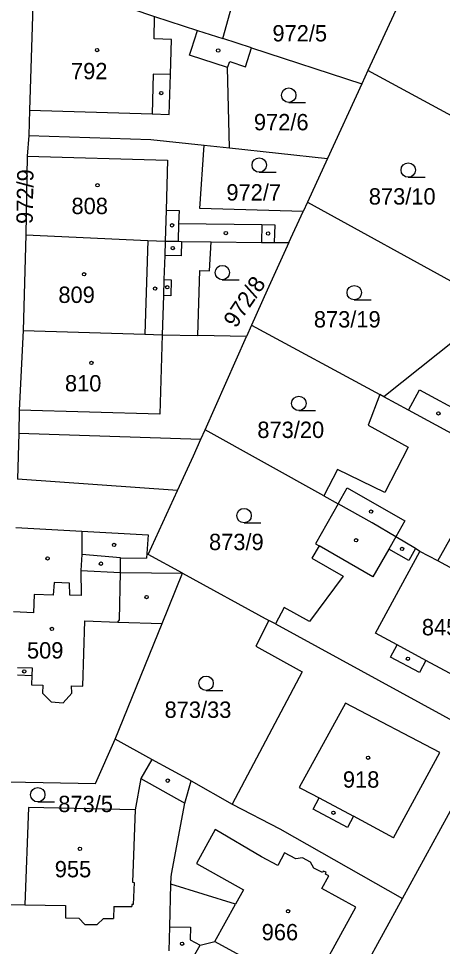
# Model space of a CAD drawing. Extents: x -679220 to -673243, y -1075091 to -1066557.
# Drawn here: x -676560.1 to -676516, y -1070914.2 to -1070817.8 of the extents above; entities that cross this region are included whole.
import ezdxf

# ---------------------------------------------------------------- set-up
doc = ezdxf.new("R2010")
doc.units = 0
for name, color, linetype in [('Hranice parcel', 7, 'Continuous'), ('Parcelní čísla', 7, 'Continuous'), ('Vnitřní kresba', 7, 'Continuous'), ('Značky budov', 7, 'Continuous'), ('Značky kultur', 7, 'Continuous')]:
    doc.layers.add(name, color=color, linetype=linetype)

msp = doc.modelspace()

# ---------------------------------------------------------------- linework, layer by layer
at = {"layer": 'Hranice parcel'}
for p, q in [((-676520.66, -1070816.43), (-676523.76, -1070823.17)), ((-676535.86, -1070820.82), (-676538.87, -1070819.84)), ((-676535.86, -1070820.82), (-676524.4, -1070824.56)), ((-676523.76, -1070823.17), (-676524.4, -1070824.56)), ((-676509.23, -1070831.06), (-676523.76, -1070823.17)), ((-676524.4, -1070824.56), (-676527.96, -1070832.3)), ((-676540.8, -1070830.93), (-676538.15, -1070831.21)), ((-676538.15, -1070831.21), (-676527.96, -1070832.3)), ((-676527.96, -1070832.3), (-676530.05, -1070836.86)), ((-676530.05, -1070836.86), (-676530.5, -1070837.83)), ((-676530.05, -1070836.86), (-676512.7, -1070846.39)), ((-676531.98, -1070841.06), (-676530.5, -1070837.83)), ((-676559.36, -1070840.25), (-676559.64, -1070850.18)), ((-676535.87, -1070849.64), (-676536.4, -1070850.82)), ((-676535.87, -1070849.64), (-676522.51, -1070856.86)), ((-676536.4, -1070850.82), (-676541.47, -1070850.71)), ((-676540.71, -1070860.51), (-676536.4, -1070850.82)), ((-676522.11, -1070857.08), (-676522.51, -1070856.86)), ((-676528.35, -1070867.39), (-676540.71, -1070860.51)), ((-676543.58, -1070866.84), (-676560.25, -1070865.66)), ((-676528.35, -1070867.39), (-676526.86, -1070868.22)), ((-676543.07, -1070875.41), (-676534.07, -1070880.33)), ((-676533.39, -1070880.7), (-676534.07, -1070880.33)), ((-676533.39, -1070880.7), (-676511.19, -1070892.84)), ((-676546.24, -1070894.79), (-676550.08, -1070892.7)), ((-676520.16, -1070909.24), (-676511.19, -1070892.84)), ((-676542.15, -1070897.01), (-676546.24, -1070894.79)), ((-676542.15, -1070897.01), (-676537.89, -1070899.44)), ((-676539.66, -1070902.07), (-676541.61, -1070905.6)), ((-676528.33, -1070924.13), (-676520.16, -1070909.24))]:
    msp.add_line(p, q, dxfattribs=at)
for points in [[(-676538.87, -1070819.84), (-676536.56, -1070811.58), (-676535.65, -1070812.02), (-676534.78, -1070810.26), (-676534.58, -1070809.86)], [(-676558.63, -1070816.42), (-676558.98, -1070827.27), (-676559.06, -1070829.92)], [(-676558.63, -1070816.42), (-676548.33, -1070816.75), (-676545.96, -1070817.53), (-676541.49, -1070818.99), (-676538.87, -1070819.84)], [(-676538.15, -1070831.21), (-676538.38, -1070822.84), (-676538.13, -1070822.24), (-676536.5, -1070822.77), (-676535.86, -1070820.82)], [(-676559.06, -1070829.92), (-676559.22, -1070832.08), (-676559.36, -1070840.25)], [(-676559.06, -1070829.92), (-676546.37, -1070830.33), (-676540.8, -1070830.93)], [(-676530.5, -1070837.83), (-676541.24, -1070837.5), (-676540.8, -1070830.93)], [(-676559.36, -1070840.25), (-676546.67, -1070840.82), (-676544.87, -1070840.91), (-676543.52, -1070840.92), (-676543.17, -1070840.93), (-676540.07, -1070840.96)], [(-676541.47, -1070850.71), (-676541.26, -1070843.97), (-676540.26, -1070844), (-676540.07, -1070840.96)], [(-676540.07, -1070840.96), (-676534.83, -1070841.03), (-676533.52, -1070841.04), (-676531.98, -1070841.06)], [(-676531.98, -1070841.06), (-676534.25, -1070846), (-676535.87, -1070849.64)], [(-676506.76, -1070849.65), (-676509.06, -1070853.33), (-676510.33, -1070853.77), (-676514.61, -1070851.13), (-676522.11, -1070857.08)], [(-676559.64, -1070850.18), (-676560.07, -1070858.48), (-676560.11, -1070860.87), (-676560.25, -1070865.66)], [(-676559.64, -1070850.18), (-676546.97, -1070850.59), (-676545.17, -1070850.65), (-676541.47, -1070850.71)], [(-676522.51, -1070856.86), (-676523.72, -1070860.02), (-676519.56, -1070862.32), (-676522.01, -1070867.04), (-676526.91, -1070864.65), (-676528.35, -1070867.39)], [(-676502.19, -1070868.13), (-676509.34, -1070864.06), (-676510.5, -1070863.4), (-676513.81, -1070861.56), (-676514.61, -1070861.13), (-676519.52, -1070858.48), (-676522.11, -1070857.08)], [(-676543.58, -1070866.84), (-676541.92, -1070863.23), (-676541.15, -1070861.5), (-676540.71, -1070860.51)], [(-676543.07, -1070875.41), (-676546.62, -1070873.47), (-676543.58, -1070866.84)], [(-676526.86, -1070868.22), (-676529.23, -1070872.36), (-676528.84, -1070872.58), (-676529.59, -1070873.88), (-676526.34, -1070875.75), (-676529.83, -1070880.45), (-676532.46, -1070879.01), (-676533.39, -1070880.7)], [(-676508.01, -1070878.72), (-676516.49, -1070874.16), (-676518.36, -1070873.16), (-676518.79, -1070872.85), (-676520.86, -1070871.66), (-676523.32, -1070870.19), (-676526.86, -1070868.22)], [(-676550.08, -1070892.7), (-676545.19, -1070880.65), (-676543.07, -1070875.41)], [(-676534.07, -1070880.33), (-676535.43, -1070883.03), (-676530.62, -1070885.69), (-676537.89, -1070899.44)], [(-676561.2, -1070897.13), (-676552.11, -1070897.29), (-676550.08, -1070892.7)], [(-676546.24, -1070894.79), (-676547.38, -1070896.78), (-676548, -1070900.05), (-676559.09, -1070899.79), (-676559.47, -1070909.91), (-676561.58, -1070909.93)], [(-676544.27, -1070907.77), (-676544.25, -1070907.02), (-676544.21, -1070906.72), (-676542.82, -1070899.33), (-676542.15, -1070897.01)], [(-676537.89, -1070899.44), (-676532.94, -1070902), (-676520.16, -1070909.24)], [(-676542.29, -1070915.96), (-676541.21, -1070914.11), (-676539.68, -1070913.73), (-676529.9, -1070919.06), (-676525, -1070910.17), (-676528.56, -1070908.21), (-676527.84, -1070906.89), (-676528.19, -1070906.71), (-676528.1, -1070906.53), (-676528.42, -1070906.42), (-676528.49, -1070906.56), (-676529.38, -1070906.1), (-676529.72, -1070905.46), (-676530.57, -1070905.03), (-676531.25, -1070905.13), (-676532.44, -1070904.5), (-676533.15, -1070905.83), (-676534.83, -1070904.93), (-676539.66, -1070902.07)], [(-676541.61, -1070905.6), (-676536.72, -1070908.36), (-676537.54, -1070909.84), (-676544.27, -1070907.77)], [(-676544.43, -1070914.71), (-676544.37, -1070912.19), (-676544.27, -1070907.77)]]:
    msp.add_lwpolyline(points, dxfattribs=at)
at = {"layer": 'Vnitřní kresba'}
for p, q in [((-676546.02, -1070819.88), (-676545.96, -1070817.53)), ((-676542.12, -1070820.94), (-676541.49, -1070818.99)), ((-676544.22, -1070819.93), (-676546.02, -1070819.88)), ((-676544.32, -1070823.58), (-676544.22, -1070819.93)), ((-676542.33, -1070821.55), (-676542.12, -1070820.94)), ((-676538.38, -1070822.84), (-676542.33, -1070821.55)), ((-676546.12, -1070823.53), (-676546.23, -1070827.68)), ((-676544.32, -1070823.58), (-676546.12, -1070823.53)), ((-676544.44, -1070827.74), (-676544.32, -1070823.58)), ((-676558.98, -1070827.27), (-676546.23, -1070827.68)), ((-676546.23, -1070827.68), (-676544.44, -1070827.74)), ((-676559.22, -1070832.08), (-676544.61, -1070832.49)), ((-676544.61, -1070832.49), (-676544.77, -1070837.69)), ((-676544.77, -1070837.69), (-676544.87, -1070840.91)), ((-676544.77, -1070837.69), (-676543.42, -1070837.73)), ((-676543.42, -1070837.73), (-676543.46, -1070839.08)), ((-676543.46, -1070839.08), (-676543.52, -1070840.92)), ((-676543.46, -1070839.08), (-676534.81, -1070839.18)), ((-676534.81, -1070839.18), (-676534.83, -1070841.03)), ((-676534.81, -1070839.18), (-676533.46, -1070839.2)), ((-676533.46, -1070839.2), (-676533.52, -1070841.04)), ((-676546.67, -1070840.82), (-676546.97, -1070850.59)), ((-676544.87, -1070840.91), (-676544.91, -1070842.4)), ((-676543.17, -1070840.93), (-676543.21, -1070842.42)), ((-676544.91, -1070842.4), (-676544.99, -1070844.9)), ((-676543.21, -1070842.42), (-676544.91, -1070842.4)), ((-676544.99, -1070844.9), (-676545.04, -1070846.55)), ((-676544.99, -1070844.9), (-676544.24, -1070844.93)), ((-676544.24, -1070844.93), (-676544.29, -1070846.58)), ((-676545.04, -1070846.55), (-676545.17, -1070850.65)), ((-676544.29, -1070846.58), (-676545.04, -1070846.55)), ((-676545.17, -1070850.65), (-676545.43, -1070858.89)), ((-676519.52, -1070858.48), (-676518.38, -1070856.37)), ((-676518.38, -1070856.37), (-676513.47, -1070859.02)), ((-676545.43, -1070858.89), (-676560.07, -1070858.48)), ((-676560.11, -1070860.87), (-676541.15, -1070861.5)), ((-676526.86, -1070868.22), (-676525.91, -1070866.56)), ((-676525.91, -1070866.56), (-676519.9, -1070870)), ((-676516.49, -1070874.16), (-676512.91, -1070867.73)), ((-676519.9, -1070870), (-676520.86, -1070871.66)), ((-676560.4, -1070870.68), (-676553.52, -1070871.07)), ((-676553.52, -1070871.07), (-676553.55, -1070873.49)), ((-676553.52, -1070871.07), (-676546.63, -1070871.45)), ((-676546.63, -1070871.45), (-676546.8, -1070873.85)), ((-676520.86, -1070871.66), (-676521.59, -1070872.92)), ((-676523.24, -1070875.8), (-676528.84, -1070872.58)), ((-676521.59, -1070872.92), (-676523.24, -1070875.8)), ((-676522.97, -1070881.67), (-676518.36, -1070873.16)), ((-676519.51, -1070874.11), (-676521.59, -1070872.92)), ((-676518.79, -1070872.85), (-676519.51, -1070874.11)), ((-676553.55, -1070873.49), (-676553.64, -1070875.14)), ((-676549.52, -1070873.84), (-676553.55, -1070873.49)), ((-676549.52, -1070875.36), (-676549.52, -1070873.84)), ((-676549.52, -1070873.84), (-676546.8, -1070873.85)), ((-676553.64, -1070875.14), (-676549.52, -1070875.36)), ((-676553.64, -1070875.14), (-676553.6, -1070877.74)), ((-676549.6, -1070880.27), (-676549.52, -1070875.36)), ((-676549.52, -1070875.36), (-676543.07, -1070875.41)), ((-676556.42, -1070876.41), (-676556.52, -1070877.72)), ((-676554.82, -1070876.46), (-676556.42, -1070876.41)), ((-676554.79, -1070877.73), (-676554.82, -1070876.46)), ((-676558.49, -1070877.64), (-676558.56, -1070879.54)), ((-676556.52, -1070877.72), (-676558.49, -1070877.64)), ((-676553.6, -1070877.74), (-676554.79, -1070877.73)), ((-676558.56, -1070879.54), (-676560.66, -1070879.44)), ((-676553.44, -1070887.17), (-676553.24, -1070880.37)), ((-676553.24, -1070880.37), (-676549.78, -1070880.52)), ((-676549.78, -1070880.52), (-676549.6, -1070880.27)), ((-676549.78, -1070880.52), (-676545.19, -1070880.65)), ((-676520.72, -1070882.88), (-676522.97, -1070881.67)), ((-676521.41, -1070884.15), (-676520.72, -1070882.88)), ((-676517.72, -1070884.49), (-676520.72, -1070882.88)), ((-676518.4, -1070885.77), (-676521.41, -1070884.15)), ((-676517.72, -1070884.49), (-676518.4, -1070885.77)), ((-676512.6, -1070887.25), (-676517.72, -1070884.49)), ((-676560.22, -1070885.24), (-676558.71, -1070885.28)), ((-676558.71, -1070885.28), (-676558.73, -1070886.05)), ((-676560.24, -1070886.01), (-676558.73, -1070886.05)), ((-676558.73, -1070886.05), (-676558.76, -1070887.04)), ((-676558.76, -1070887.04), (-676557.61, -1070887.07)), ((-676557.61, -1070887.07), (-676557.64, -1070887.91)), ((-676554.63, -1070887.14), (-676553.44, -1070887.17)), ((-676554.58, -1070887.9), (-676554.63, -1070887.14)), ((-676557.64, -1070887.91), (-676556.74, -1070888.82)), ((-676555.47, -1070888.91), (-676554.58, -1070887.9)), ((-676556.74, -1070888.82), (-676555.47, -1070888.91)), ((-676526.08, -1070888.94), (-676530.91, -1070897.72)), ((-676516.28, -1070894.07), (-676526.08, -1070888.94)), ((-676521.09, -1070902.95), (-676516.28, -1070894.07)), ((-676547.38, -1070896.78), (-676542.82, -1070899.33)), ((-676530.91, -1070897.72), (-676530.65, -1070897.86)), ((-676530.65, -1070897.86), (-676528.84, -1070898.8)), ((-676529.45, -1070899.95), (-676528.84, -1070898.8)), ((-676528.84, -1070898.8), (-676525.26, -1070900.69)), ((-676548, -1070900.05), (-676548.25, -1070907.57)), ((-676525.88, -1070901.87), (-676529.45, -1070899.95)), ((-676525.26, -1070900.69), (-676525.88, -1070901.87)), ((-676521.09, -1070902.95), (-676525.26, -1070900.69)), ((-676548.25, -1070907.57), (-676548.1, -1070907.58)), ((-676548.1, -1070907.58), (-676548.18, -1070909.88)), ((-676539.68, -1070913.73), (-676537.54, -1070909.84)), ((-676559.47, -1070909.91), (-676555.22, -1070909.98)), ((-676555.22, -1070909.98), (-676555.24, -1070911.27)), ((-676550.21, -1070910.07), (-676550.24, -1070911.33)), ((-676550.21, -1070910.07), (-676548.33, -1070910.1)), ((-676548.33, -1070909.87), (-676548.33, -1070910.1)), ((-676548.18, -1070909.88), (-676548.33, -1070909.87)), ((-676555.24, -1070911.27), (-676553.84, -1070911.29)), ((-676553.84, -1070911.29), (-676553.21, -1070911.95)), ((-676551.95, -1070911.94), (-676551.27, -1070911.32)), ((-676551.27, -1070911.32), (-676550.24, -1070911.33)), ((-676553.21, -1070911.95), (-676551.95, -1070911.94)), ((-676544.37, -1070912.19), (-676542.21, -1070912.24)), ((-676542.21, -1070912.24), (-676542.25, -1070913.54)), ((-676542.25, -1070913.54), (-676541.21, -1070914.11))]:
    msp.add_line(p, q, dxfattribs=at)
at = {"layer": 'Značky budov'}
for centre in [(-676551.957, -1070821.039), (-676539.347, -1070821.079), (-676545.267, -1070825.509), (-676551.907, -1070835.089), (-676544.147, -1070839.259), (-676538.547, -1070840.059), (-676534.147, -1070840.109), (-676544.077, -1070841.619), (-676553.307, -1070844.349), (-676545.917, -1070845.839), (-676544.647, -1070845.699), (-676552.537, -1070853.559), (-676516.417, -1070858.819), (-676523.427, -1070869.019), (-676524.997, -1070871.999), (-676550.187, -1070872.489), (-676520.197, -1070872.899), (-676557.097, -1070873.889), (-676551.547, -1070874.439), (-676546.797, -1070877.909), (-676556.657, -1070881.219), (-676519.597, -1070884.319), (-676559.527, -1070885.639), (-676523.747, -1070894.619), (-676544.597, -1070896.999), (-676527.347, -1070900.339), (-676553.737, -1070904.089), (-676532.067, -1070910.579), (-676543.107, -1070913.959)]:
    msp.add_circle(centre, 0.175, dxfattribs=at)
at = {"layer": 'Značky kultur'}
for p, q in [((-676532.003, -1070826.48), (-676530.253, -1070826.48)), ((-676535.073, -1070833.74), (-676533.323, -1070833.74)), ((-676519.563, -1070834.26), (-676517.813, -1070834.26)), ((-676538.913, -1070844.92), (-676537.163, -1070844.92)), ((-676525.183, -1070847.01), (-676523.433, -1070847.01)), ((-676530.953, -1070858.52), (-676529.203, -1070858.52)), ((-676536.653, -1070870.19), (-676534.903, -1070870.19)), ((-676540.603, -1070887.62), (-676538.853, -1070887.62)), ((-676558.123, -1070899.21), (-676556.373, -1070899.21))]:
    msp.add_line(p, q, dxfattribs=at)
for centre in [(-676532.003, -1070825.73), (-676535.073, -1070832.99), (-676519.563, -1070833.51), (-676538.913, -1070844.17), (-676525.183, -1070846.26), (-676530.953, -1070857.77), (-676536.653, -1070869.44), (-676540.603, -1070886.87), (-676558.123, -1070898.46)]:
    msp.add_circle(centre, 0.75, dxfattribs=at)

# ---------------------------------------------------------------- texts
at = {"layer": 'Parcelní čísla'}
for s, p in [('972/5', (-676533.698, -1070820.14)), ('792', (-676554.665, -1070824.07)), ('972/6', (-676535.628, -1070829.38)), ('972/7', (-676538.488, -1070836.68)), ('873/10', (-676523.667, -1070837.1)), ('808', (-676554.615, -1070838.09)), ('809', (-676555.975, -1070847.33)), ('873/19', (-676529.387, -1070849.88)), ('810', (-676555.295, -1070856.529)), ('873/20', (-676535.267, -1070861.37)), ('873/9', (-676540.298, -1070873.029)), ('845', (-676518.145, -1070881.89)), ('509', (-676559.245, -1070884.3)), ('873/33', (-676544.927, -1070890.47)), ('918', (-676526.365, -1070897.729)), ('873/5', (-676555.988, -1070900.269)), ('955', (-676556.355, -1070907.05)), ('966', (-676534.815, -1070913.6))]:
    msp.add_text(s, height=1.7, dxfattribs=at).set_placement(p)
for s, rotation, p in [('972/9', 89, (-676558.657, -1070839.132)), ('972/8', 56, (-676537.509, -1070850.029))]:
    msp.add_text(s, height=1.7, rotation=rotation, dxfattribs=at).set_placement(p)

doc.saveas('drawing.dxf')
